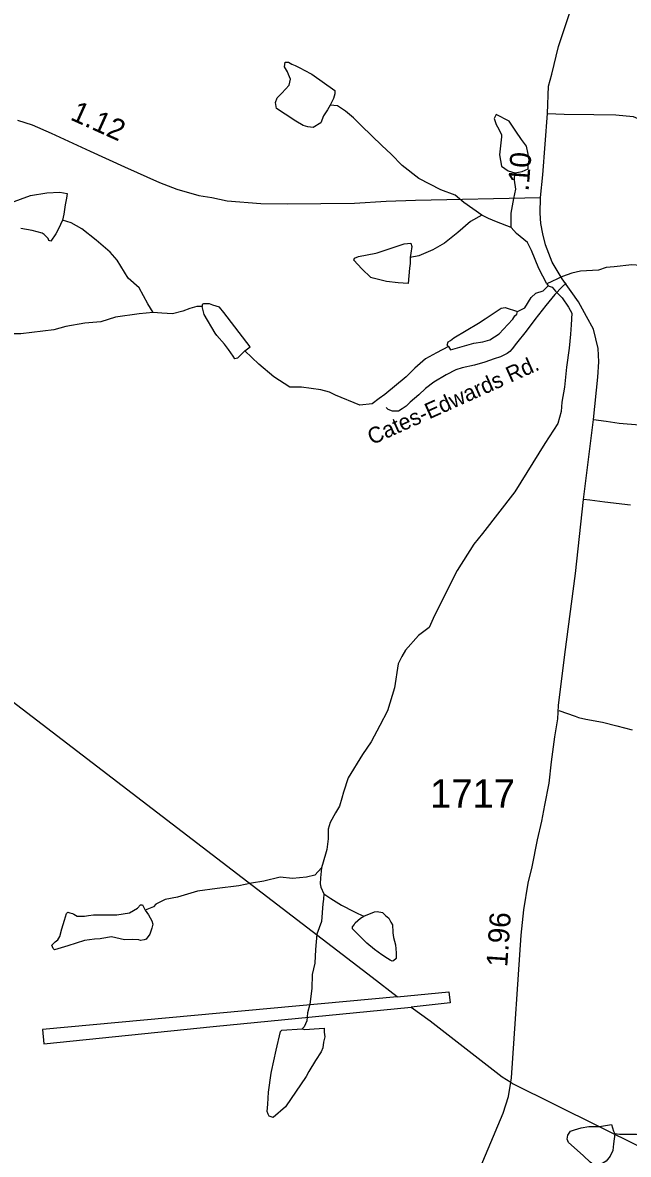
# Model space of a CAD drawing. Extents: x 1950930 to 2061844, y 904556 to 1017002.
# Drawn here: x 2027203 to 2030809, y 929421 to 936160 of the extents above; entities that cross this region are included whole.
import ezdxf

# ---------------------------------------------------------------- set-up
doc = ezdxf.new("R2010")
doc.units = 0
for name, color, linetype in [('Exist Hydrographic Creek Single Shore', 7, 'Continuous'), ('Exist Hydrographic Misc Water Feature', 7, 'Continuous'), ('Exist Road Non-System Type 51', 7, 'Continuous'), ('Exist Road Non-System Type 51 Label', 7, 'Continuous'), ('Exist Road Primary US Structure Standard Bridge CELL', 7, 'Continuous'), ('Exist Road Secondary Type 41 Attributed', 7, 'Continuous'), ('Exist Road Secondary Type 51 Attributed', 7, 'Continuous'), ('Exist Road Secondary Type 51 Number Label', 7, 'Continuous'), ('Exist Utilities Electrical Transmission Line', 7, 'Continuous')]:
    doc.layers.add(name, color=color, linetype=linetype)

msp = doc.modelspace()

# ---------------------------------------------------------------- linework, layer by layer
at = {"layer": 'Exist Hydrographic Creek Single Shore'}
for points in [[(2030331.9, 934593.5), (2030355.7, 934585.5), (2030375.9, 934561.4), (2030415.7, 934521.5), (2030452, 934465.7), (2030471.9, 934429.5), (2030467.9, 934361.6), (2030464.1, 934305.6), (2030456.1, 934221.4), (2030440, 934109.5), (2030428, 933989.3), (2030412.1, 933901.4), (2030408.3, 933845.3), (2030388.4, 933773.6), (2030312.5, 933653.4), (2030132.6, 933367.3), (2029940.8, 933119.3), (2029888.9, 933055), (2029788.9, 932898.9), (2029655, 932631), (2029623, 932558.8), (2029559, 932510.9), (2029483, 932422.9), (2029459.3, 932386.9), (2029439, 932342.7), (2029417.3, 932198.8), (2029375.5, 932062.8), (2029329.3, 931974.8), (2029277.5, 931878.8), (2029225.4, 931802.7), (2029141.4, 931662.7), (2029113.7, 931578.6), (2029103.5, 931542.7)], [(2032040.7, 929636.4), (2031958.8, 929596.4), (2031882.9, 929572.4), (2031784.8, 929544.2), (2031740.8, 929544.1), (2031670.9, 929556.1), (2031586.8, 929584.1), (2031506.8, 929604.1), (2031462.9, 929608), (2031426.8, 929623.8), (2031394.7, 929628.1), (2031358.9, 929623.9), (2031326.8, 929627.8), (2031218.7, 929572), (2031172.8, 929543.7), (2031086.7, 929523.9), (2031006.8, 929515.7), (2030960.7, 929521.5), (2030856.7, 929539.8), (2030804.9, 929539.5), (2030756.9, 929539.5), (2030728.8, 929543.4)]]:
    msp.add_lwpolyline(points, dxfattribs=at)
at = {"layer": 'Exist Hydrographic Misc Water Feature'}
for points in [[(2029033, 935668.5), (2029017.3, 935640.6), (2028993.3, 935604.7), (2028977.4, 935564.7), (2028933.2, 935536.7), (2028901.4, 935540.6), (2028873.3, 935548.4), (2028829.2, 935572.7), (2028765.1, 935614.7), (2028713.3, 935648.6), (2028709.1, 935684.4), (2028717.3, 935712.5), (2028745.1, 935740.4), (2028789.1, 935788.4), (2028797, 935824.7), (2028785.1, 935852.5), (2028778.9, 935868.4), (2028761.1, 935896.7), (2028765, 935924.5), (2028785, 935924.4), (2028805.1, 935912.5), (2028824.9, 935904.5), (2028857.1, 935888.4), (2028879.1, 935876.5), (2028924.9, 935852.6), (2029061.1, 935756.6), (2029061, 935736.5), (2029053.2, 935708.8), (2029033, 935668.5)], [(2029935.7, 935013.2), (2029829.6, 935089.2), (2029777.3, 935133), (2029693.3, 935164.9), (2029561.5, 935232.9), (2029461.4, 935308.9), (2029397.5, 935376.8), (2029341.4, 935428.8), (2029221.1, 935544.9), (2029173.2, 935592.8), (2029125.1, 935632.8), (2029077.2, 935664.7), (2029033, 935668.5)], [(2030133.5, 935265.4), (2030177.3, 935273.4), (2030211.4, 935289.4), (2030213.3, 935313.3), (2030217.4, 935341.4), (2030213.3, 935377.3), (2030201.5, 935425.5), (2030173.4, 935465.4), (2030139.3, 935513.4), (2030099.2, 935573.3), (2030021.3, 935613.3), (2030009.3, 935589.3), (2030021.3, 935553.2), (2030037.2, 935525.3), (2030053.2, 935493.2), (2030053.3, 935479.4), (2030049.3, 935445.3), (2030041.2, 935373.3), (2030053.3, 935305.1), (2030093.4, 935277.4), (2030133.5, 935265.4)], [(2030111.7, 934941.3), (2030111.5, 935025.3), (2030127.4, 935113.3), (2030139.4, 935169.5), (2030131.3, 935221.5), (2030133.5, 935265.4)], [(2027131.5, 935087.7), (2027249.5, 935131.5), (2027347.3, 935147.5), (2027423.5, 935151.8), (2027467.3, 935143.7), (2027463.5, 935115.6), (2027455.4, 935075.7), (2027447.4, 935019.7), (2027439.4, 934983.8)], [(2027439.4, 934983.8), (2027415.7, 934931.8), (2027399.7, 934903.6), (2027371.6, 934859.5), (2027359.5, 934863.7), (2027355.5, 934875.6), (2027347.8, 934883.7), (2027331.7, 934899.7), (2027319.7, 934907.5), (2027259.7, 934923.5), (2027191.7, 934935.4)], [(2027980, 934434.1), (2027947.9, 934486), (2027895.8, 934581.9), (2027831.6, 934638), (2027765.6, 934746), (2027723.6, 934793.8), (2027639.8, 934865.8), (2027555.5, 934931.9), (2027491.6, 934967.6), (2027439.4, 934983.8)], [(2029935.7, 935013.2), (2029869.6, 934977.2), (2029793.8, 934911.1), (2029713.7, 934847.2), (2029645.6, 934806.9), (2029561.8, 934770.9), (2029509.8, 934762.8)], [(2030111.7, 934941.3), (2030023.4, 934973.3), (2029975.6, 934993.4), (2029935.7, 935013.2)], [(2027980, 934434.1), (2027895.8, 934426), (2027755.9, 934405.9), (2027668.1, 934377.9), (2027573.8, 934371.6), (2027459.8, 934351.7), (2027387.9, 934331.5), (2027192.1, 934307.7), (2027079.9, 934307.4), (2027005.9, 934315.5), (2026938.1, 934323.4), (2026817.9, 934303.3), (2026726, 934303.2), (2026621.9, 934331.3), (2026498, 934369), (2026437.8, 934391.2), (2026377.9, 934415.1), (2026305.9, 934438.9), (2026181.7, 934498.9), (2026117.8, 934546.8), (2026037.8, 934599), (2025937.7, 934692.6), (2025751.5, 934862.5), (2025657.7, 934928.5)], [(2030324, 934605.5), (2030275.6, 934695.4), (2030231.6, 934803.3), (2030207.6, 934851.4), (2030143.8, 934905.2), (2030111.7, 934941.3)], [(2029509.8, 934762.8), (2029509.7, 934727), (2029505.8, 934698.9), (2029497.7, 934606.8), (2029437.7, 934611), (2029370, 934619), (2029289.6, 934638.7), (2029275.9, 934642.9), (2029221.9, 934694.9), (2029173.7, 934746.8), (2029177.6, 934758.8), (2029201.7, 934766.9), (2029305.8, 934786.7), (2029313.8, 934788.8), (2029473.7, 934842.9), (2029513.8, 934847), (2029519.6, 934826.9), (2029513.6, 934787), (2029509.8, 934762.8)], [(2031572, 934306.3), (2031546.1, 934310.1), (2031467.9, 934398), (2031363.7, 934534.1), (2031303.9, 934578), (2031273.7, 934610.1), (2031245.9, 934646.1), (2031169.9, 934681.8), (2031097.8, 934702), (2030981.7, 934705.7), (2030829.7, 934717.7), (2030723.8, 934705.8), (2030675.8, 934701.6), (2030631.8, 934685.7), (2030523.7, 934681.4), (2030471.6, 934669.4), (2030415.8, 934649.5), (2030324, 934605.5)], [(2030147.9, 934439.5), (2030192, 934461.2), (2030229.7, 934523.4), (2030257.8, 934549.4), (2030301.8, 934563.3), (2030331.9, 934593.5)], [(2030324, 934605.5), (2030331.9, 934593.5)], [(2028525.9, 934206.2), (2028557.9, 934230.5), (2028400, 934434.3), (2028375.8, 934466.3), (2028336, 934478.3), (2028315.8, 934486.2), (2028291.8, 934486.1), (2028279.7, 934486.3), (2028271.7, 934482.2), (2028271.8, 934470.1)], [(2028271.8, 934470.1), (2028240, 934470.1), (2028197.7, 934458.2), (2028155.7, 934442), (2028096, 934426.1), (2028031.8, 934430.1), (2027980, 934434.1)], [(2028525.9, 934206.2), (2028482, 934162.2), (2028466.2, 934158.2), (2028456, 934174.2), (2028428, 934214.2), (2028404, 934246.2), (2028359.8, 934298.3), (2028349.9, 934312.3), (2028284, 934422.2), (2028271.8, 934470.1)], [(2029738, 934231), (2029730, 934239.1), (2029736, 934259), (2029749.9, 934267.2), (2029769.9, 934283.2), (2029915.8, 934371.1), (2029956, 934397.2), (2030051.8, 934459.2), (2030075.9, 934463.3), (2030147.9, 934439.5)], [(2029738, 934231), (2029750.1, 934211.1), (2029888.1, 934251.2), (2029942, 934259.3), (2029984, 934271.2), (2030039.8, 934307.1), (2030091.9, 934363.2), (2030120.1, 934395.4), (2030132, 934415.2), (2030144, 934423.5), (2030147.9, 934439.5)], [(2029738, 934231), (2029666, 934195.1), (2029602, 934159), (2029538.1, 934102.9), (2029486.2, 934050.8), (2029358.3, 933946.8), (2029326.3, 933922.9), (2029284.3, 933890.9), (2029210.3, 933882.6), (2029066.2, 933942.7), (2029030.1, 933960.5), (2028978.3, 933974.7), (2028862.1, 933990.6), (2028794.2, 933990.3), (2028698.3, 934050.4), (2028609.9, 934126.4), (2028525.9, 934206.2)], [(2029103.5, 931542.7), (2029089.7, 931494.4), (2029065.6, 931454.6), (2029033.6, 931398.5), (2029021.6, 931358.7), (2029021.7, 931300.6), (2029013.8, 931236.4), (2029005.7, 931208.4), (2028982, 931128.5)], [(2028982, 931128.5), (2028941.7, 931084.3), (2028891.9, 931072.6), (2028810.1, 931064.4), (2028736.1, 931072.5), (2028637.8, 931048.3), (2028566, 931036.3), (2028489.9, 931020.2), (2028361.9, 931004.1), (2028244.1, 930988.2), (2028123.9, 930952), (2028052.1, 930940), (2027996, 930911.9), (2027981.9, 930895.8), (2027932, 930875.9)], [(2028982, 931128.5), (2028975.9, 931068.5), (2028973.8, 931032.5), (2028978, 931012.4), (2028995.9, 930972.6)], [(2028995.9, 930972.6), (2028993.9, 930940.5), (2028990, 930912.4), (2028982, 930808.5), (2028954.1, 930732.6), (2028946, 930640.6), (2028942.1, 930560.6), (2028926.2, 930492.3), (2028924.5, 930408.4), (2028912.4, 930316.4), (2028898.5, 930264.5), (2028894.6, 930216.3), (2028878.4, 930180.6), (2028866.3, 930168.4)], [(2028995.9, 930972.6), (2029037.9, 930944.5), (2029102.1, 930904.5), (2029173.9, 930868.5), (2029197.9, 930856.6), (2029234, 930840.7)], [(2027932, 930875.9), (2027952.1, 930847.9), (2027972, 930812), (2027978.1, 930791.9), (2027972.1, 930768), (2027960.2, 930731.9), (2027938.2, 930703.8), (2027926, 930699.7), (2027904.3, 930695.9), (2027894.2, 930699.8), (2027856.1, 930699.9), (2027810.2, 930699.8), (2027732.1, 930715.9), (2027674.2, 930707.6), (2027664.3, 930705.8), (2027630.1, 930703.6), (2027572.2, 930695.6), (2027472.1, 930663.5), (2027392.2, 930639.6), (2027384.1, 930647.6), (2027376, 930667.5), (2027384.1, 930675.5), (2027396.1, 930687.4), (2027412.1, 930699.6), (2027424, 930719.7), (2027436.1, 930763.7), (2027451.9, 930815.6), (2027463.9, 930855.7), (2027472, 930863.7), (2027484, 930859.5), (2027500, 930855.6), (2027508.1, 930851.5), (2027527.9, 930839.6), (2027552.2, 930839.7), (2027572.2, 930839.6), (2027595.9, 930843.8), (2027623.9, 930847.8), (2027660, 930847.7), (2027676.1, 930847.7), (2027764, 930847.8), (2027840.1, 930859.7), (2027885.9, 930888), (2027904.1, 930907.9), (2027915.9, 930908), (2027932, 930875.9)], [(2029234, 930840.7), (2029298.2, 930864.7), (2029314, 930868.6), (2029346, 930860.7), (2029362.1, 930844.6), (2029382.1, 930828.8), (2029394.1, 930804.9), (2029404.2, 930788.6), (2029406.3, 930744.6), (2029406.2, 930740.7), (2029410.2, 930712.7), (2029422.1, 930668.8), (2029426.3, 930620.8), (2029426.3, 930588.6), (2029410.3, 930572.9), (2029402.1, 930572.7), (2029390.3, 930576.9), (2029374.1, 930586.8), (2029342.1, 930608.8), (2029298.1, 930640.8), (2029252.3, 930678.5), (2029222.1, 930708.7), (2029166.1, 930764.7), (2029166.1, 930776.5), (2029176.2, 930788.7), (2029178.2, 930792.6), (2029182, 930800.8), (2029214.1, 930828.7), (2029234, 930840.7)], [(2028866.3, 930168.4), (2028882.3, 930164.4), (2028938.5, 930168.5), (2028998.3, 930172.5), (2028998.5, 930148.6), (2029002.5, 930120.6), (2028994.6, 930088.6), (2028990.4, 930056.5), (2028980.7, 930032.4), (2028946.5, 929980.3), (2028906.7, 929914.5), (2028890.7, 929884.3), (2028766.8, 929704.4), (2028694.6, 929640.3), (2028670.8, 929648.3), (2028664.8, 929660.3), (2028658.6, 929676.2), (2028662.8, 929720.4), (2028666.6, 929792.2), (2028682.7, 929904.4), (2028684.5, 929914.2), (2028712.4, 930042.3), (2028738.4, 930152.3), (2028746.4, 930160.3), (2028866.3, 930168.4)], [(2030728.8, 929543.4), (2030721, 929483.5), (2030716.9, 929443.6), (2030700.8, 929411.4), (2030676.9, 929381.4), (2030647, 929363.6), (2030624.8, 929355.6), (2030602.9, 929359.6), (2030580.9, 929375.5), (2030541, 929413.4), (2030540.7, 929415.4), (2030452.7, 929491.4), (2030444.9, 929511.2), (2030448.7, 929535.4), (2030465, 929559.4), (2030488.8, 929567.4), (2030528.7, 929579.4), (2030572.9, 929587.3), (2030580.7, 929587.5), (2030636.9, 929587.6), (2030708.6, 929599.6), (2030720.9, 929559.7), (2030728.8, 929543.4)]]:
    msp.add_lwpolyline(points, dxfattribs=at)
at = {"layer": 'Exist Road Non-System Type 51'}
for points in [[(2030438.9, 934608.1), (2030414.8, 934587.6), (2030370.2, 934540.8), (2030317.8, 934476.9), (2030251.6, 934393.5), (2030201.2, 934322.4), (2030143.5, 934250.8), (2030116.9, 934217.1), (2030103.9, 934201.2), (2030088.1, 934191.2), (2030048.6, 934171.1), (2030010.5, 934158.1), (2029954.4, 934139.4), (2029892.6, 934121.4), (2029818.6, 934105.6), (2029781.6, 934093.8), (2029723.4, 934063.6), (2029650.8, 934019.1), (2029601.1, 933980.9), (2029561.6, 933943.6), (2029509.5, 933900.1), (2029486.5, 933876.4), (2029462.1, 933859.9), (2029439.9, 933847.6), (2029427.6, 933846.2), (2029404.6, 933846.9), (2029378, 933857), (2029366.8, 933869.4)], [(2030601.8, 933796.6), (2030677, 933787.8), (2030754.8, 933775.5), (2030875, 933764.6)], [(2030821, 933287.1), (2030668, 933304.9), (2030578.6, 933316.5), (2030541, 933321)], [(2030394.6, 932065.4), (2030492.1, 932030.2), (2030512.2, 932023.2), (2030556.2, 932012.4), (2030654.4, 931994.6), (2030740.9, 931972.2), (2030831.2, 931949.9)]]:
    msp.add_lwpolyline(points, dxfattribs=at)
at = {"layer": 'Exist Road Secondary Type 41 Attributed'}
msp.add_lwpolyline([(2030326.7, 935620.1), (2030426, 935615.6), (2030603.5, 935614.1), (2030734.4, 935611), (2030837.6, 935600.7), (2031025.6, 935520.8), (2031069.1, 935483.8), (2031150.3, 935438.7), (2031286.2, 935339.6), (2031552.4, 935119.9), (2031912.1, 934801.3), (2032064.1, 934673.5), (2032240.3, 934547.7), (2032330.3, 934479.6), (2032390.4, 934433.7), (2032414.3, 934419.6), (2032464.3, 934399.8), (2032642.5, 934309.9), (2032918.5, 934192)], dxfattribs=at)
at = {"layer": 'Exist Road Secondary Type 51 Attributed'}
for points in [[(2030326.7, 935620.1), (2030332.7, 935782.7), (2030353.1, 935854.2), (2030392.2, 936018.3), (2030458.4, 936214)], [(2027172.6, 935580.4), (2027259.4, 935552.3), (2027372.5, 935501.3), (2027604.7, 935395), (2027808.8, 935302.3), (2028017.9, 935207.6), (2028120.5, 935168.3), (2028251.9, 935131.1), (2028328.5, 935119.4), (2028420.3, 935099.8), (2028620.7, 935083.3), (2028777.2, 935081.6), (2029177.9, 935085.7), (2029367.9, 935096.4), (2029542.2, 935102.4), (2030285.4, 935119.5)], [(2030285.4, 935119.5), (2030298.9, 935255), (2030326.7, 935620.1)], [(2029901.6, 929279.1), (2030063.4, 929666.6), (2030094.6, 929766.1), (2030108.9, 929850.6), (2030113.5, 929877.8), (2030171.1, 930726.4), (2030187.2, 930878.4), (2030211.5, 931036.4), (2030236.5, 931132.9), (2030268.4, 931293.9), (2030294.2, 931406.4), (2030311.7, 931499.8), (2030337.5, 931632), (2030351.1, 931759.6), (2030371.6, 931907.8), (2030388.3, 932015.6), (2030393.3, 932093.5), (2030429.7, 932398.1), (2030493.7, 932879.8), (2030541, 933321), (2030601.7, 933796.6), (2030627.5, 934049.4), (2030633.9, 934140.9), (2030629.9, 934219.1), (2030600.3, 934334.5), (2030560.3, 934410.6), (2030512.3, 934498.6), (2030414, 934633.9), (2030355.3, 934734.8), (2030314.9, 934837.5), (2030300.5, 934902.1), (2030288.6, 934964.2), (2030284.3, 935025.4), (2030285.4, 935119.5)]]:
    msp.add_lwpolyline(points, dxfattribs=at)
at = {"layer": 'Exist Utilities Electrical Transmission Line'}
for points in [[(2029432.6, 930359.6), (2029284.6, 930475.5), (2024518.4, 934126.8), (2024372.3, 934238.6), (2024250.2, 934332.6)], [(2029432.6, 930359.6), (2029740.7, 930389.9), (2029748.7, 930323.9), (2029516.7, 930297.7)], [(2029432.6, 930359.6), (2027320.7, 930164.2), (2027328.7, 930080.2), (2028336.7, 930183), (2029516.7, 930297.7)], [(2029516.7, 930297.7), (2029628.9, 930215.7), (2030056.9, 929884), (2030108.9, 929850.6)], [(2030108.9, 929850.6), (2030119.1, 929844.1), (2031647.5, 929084.9), (2032622.8, 928358)]]:
    msp.add_lwpolyline(points, dxfattribs=at)

# ---------------------------------------------------------------- texts
at = {"layer": 'Exist Road Non-System Type 51 Label'}
msp.add_text('Cates-Edwards Rd.', height=95, rotation=24.22352, dxfattribs=at).set_placement((2029282.3, 933644.2))
at = {"layer": 'Exist Road Primary US Structure Standard Bridge CELL'}
for s, rotation, p in [('1.12', 335.78851, (2027480.6, 935585.1)), ('.10', 85.64109, (2030214.6, 935153.1)), ('1.96', 86.12098, (2030087.7, 930534.8))]:
    msp.add_text(s, height=125, rotation=rotation, dxfattribs=at).set_placement(p)
at = {"layer": 'Exist Road Secondary Type 51 Number Label'}
msp.add_text('1717', height=170, dxfattribs=at).set_placement((2029628.4, 931485.4))

doc.saveas('drawing.dxf')
